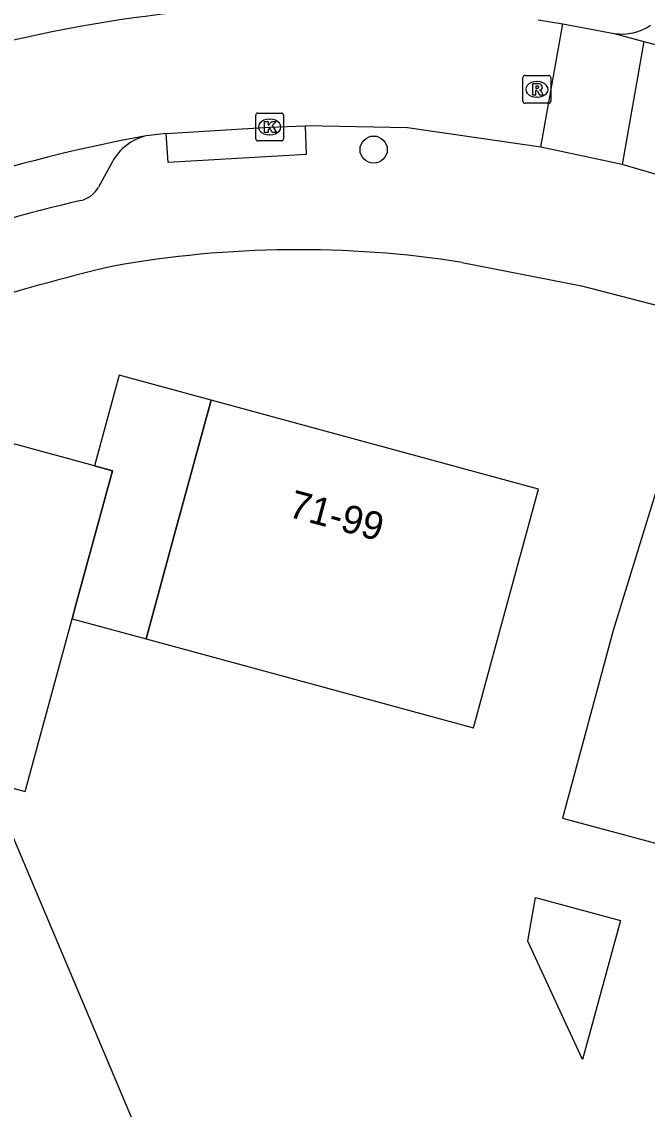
# Model space of a CAD drawing. Extents: x 159718 to 160783, y 383290 to 384030.
# Drawn here: x 159922.65 to 159945.11, y 383489.56 to 383528.64 of the extents above; entities that cross this region are included whole.
import ezdxf

# ---------------------------------------------------------------- set-up
doc = ezdxf.new("R2010")
doc.units = 0
for name, color, linetype in [('IMGEO_Boom', 7, 'Continuous'), ('IMGEO_Kolk', 7, 'Continuous'), ('IMGEO_Pand', 7, 'Continuous'), ('IMGEO_Pand_nummerreeks', 7, 'Continuous'), ('IMGEO_Pand_overbouw', 7, 'Continuous'), ('IMGEO_Rijbaan_lokaal_open', 7, 'Continuous'), ('IMGEO_Rioolput', 7, 'Continuous'), ('IMGEO_Voetpad_open', 7, 'Continuous')]:
    doc.layers.add(name, color=color, linetype=linetype)

msp = doc.modelspace()

# ---------------------------------------------------------------- linework, layer by layer
at = {"layer": 'IMGEO_Boom'}
msp.add_circle((159935.289, 383524.045), 0.489, dxfattribs=at)
at = {"layer": 'IMGEO_Kolk'}
for p, q in [((159931.052, 383524.433), (159931.052, 383525.285)), ((159931.127, 383525.359), (159931.979, 383525.359)), ((159931.54, 383525.139), (159931.565, 383525.139)), ((159932.053, 383525.285), (159932.053, 383524.433)), ((159931.979, 383524.359), (159931.127, 383524.359)), ((159931.563, 383524.579), (159931.538, 383524.579))]:
    msp.add_line(p, q, dxfattribs=at)
for points in [[(159931.052, 383524.433), (159931.052, 383525.285)], [(159931.127, 383525.359), (159931.979, 383525.359)], [(159931.373, 383525.059), (159931.496, 383525.059), (159931.496, 383524.908), (159931.626, 383525.059), (159931.79, 383525.059), (159931.644, 383524.908), (159931.797, 383524.659), (159931.645, 383524.659), (159931.56, 383524.823), (159931.496, 383524.756), (159931.496, 383524.659), (159931.373, 383524.659), (159931.373, 383525.059)], [(159932.053, 383525.285), (159932.053, 383524.433)], [(159931.979, 383524.359), (159931.127, 383524.359)]]:
    msp.add_lwpolyline(points, dxfattribs=at)
for centre, start, end in [((159931.129, 383525.283), 91.552, 178.448), ((159931.129, 383525.283), 91.552, 178.448), ((159931.977, 383525.283), 1.552, 88.448), ((159931.977, 383525.283), 1.552, 88.448), ((159931.129, 383524.435), 181.552, 268.448), ((159931.129, 383524.435), 181.552, 268.448), ((159931.977, 383524.435), 271.552, 358.448), ((159931.977, 383524.435), 271.552, 358.448)]:
    msp.add_arc(centre, 0.0765, start, end, dxfattribs=at)
for centre, major_axis, ratio, start_param, end_param in [((159931.539, 383524.859), (-0.387, 0.002), 0.722429, 4.712389, 7.853982), ((159931.564, 383524.859), (-0.39, 0.002), 0.717154, 1.570796, 4.712389)]:
    msp.add_ellipse(centre, major_axis=major_axis, ratio=ratio, start_param=start_param, end_param=end_param, dxfattribs=at)
at = {"layer": 'IMGEO_Pand'}
for points in [[(159947.34, 383517.97), (159943.89, 383506.772), (159942.075, 383500.022), (159945.413, 383499.124), (159947.297, 383506.13), (159946.624, 383506.311), (159947.53, 383509.285), (159950.94, 383508.186)], [(159927.116, 383506.469), (159938.87, 383503.263), (159939.894, 383507.017), (159941.209, 383511.84), (159929.455, 383515.045), (159928.14, 383510.222), (159927.116, 383506.469)], [(159928.06, 383485.779), (159922.071, 383500), (159921.479, 383499.806), (159921.397, 383500), (159921.233, 383500.388), (159921.49, 383501.331), (159922.767, 383500.983), (159924.46, 383507.191), (159924.595, 383507.685), (159925.91, 383512.508), (159925.264, 383512.684), (159920.154, 383514.078), (159919.784, 383512.719), (159914.757, 383514.09), (159911.522, 383502.229), (159912.026, 383502.092), (159912.907, 383500), (159914.273, 383496.757), (159913.879, 383496.592), (159919.884, 383482.335)], [(159942.795, 383491.355), (159940.826, 383495.598), (159941.102, 383497.174), (159944.157, 383496.343), (159942.795, 383491.355)]]:
    msp.add_lwpolyline(points, dxfattribs=at)
at = {"layer": 'IMGEO_Pand_overbouw'}
msp.add_lwpolyline([(159927.116, 383506.469), (159928.14, 383510.222), (159929.455, 383515.045), (159926.151, 383515.939), (159925.264, 383512.684), (159925.91, 383512.508), (159924.595, 383507.685), (159924.46, 383507.191)], close=True, dxfattribs=at)
at = {"layer": 'IMGEO_Rijbaan_lokaal_open'}
for points in [[(159941.195, 383528.714), (159942.088, 383528.571)], [(159941.289, 383524.129), (159942.088, 383528.571)], [(159942.088, 383528.571), (159943.932, 383528.219)], [(159943.932, 383528.219), (159944.996, 383527.935)], [(159944.996, 383527.935), (159944.209, 383523.515)], [(159944.996, 383527.935), (159948.948, 383526.88), (159988.122, 383514.881)], [(159927.837, 383524.622), (159931.553, 383524.857), (159932.824, 383524.906)], [(159941.289, 383524.129), (159936.506, 383524.828), (159932.824, 383524.906)], [(159927.837, 383524.622), (159927.117, 383524.542)], [(159944.209, 383523.515), (159941.289, 383524.129)], [(159948.518, 383522.212), (159948.414, 383522.259), (159948.238, 383522.339), (159944.209, 383523.515)]]:
    msp.add_lwpolyline(points, dxfattribs=at)
for centre, radius, start, end in [((159933.739, 383478.379), 50.891, 86.0011, 104.2592), ((159937.171, 383469.615), 55.839, 100.3731, 115.2704)]:
    msp.add_arc(centre, radius, start, end, dxfattribs=at)
at = {"layer": 'IMGEO_Rioolput'}
for p, q in [((159940.651, 383525.784), (159940.651, 383526.636)), ((159940.726, 383526.71), (159941.578, 383526.71)), ((159941.652, 383526.636), (159941.652, 383525.784)), ((159941.139, 383526.49), (159941.164, 383526.49)), ((159941.162, 383525.93), (159941.137, 383525.93)), ((159941.578, 383525.71), (159940.726, 383525.71))]:
    msp.add_line(p, q, dxfattribs=at)
for points in [[(159940.651, 383525.784), (159940.651, 383526.636)], [(159940.726, 383526.71), (159941.578, 383526.71)], [(159941.652, 383526.636), (159941.652, 383525.784)], [(159941.24, 383526.408), (159940.988, 383526.41), (159940.988, 383526.01)], [(159941.166, 383526.329), (159941.112, 383526.329), (159941.112, 383526.248)], [(159941.112, 383526.248), (159941.164, 383526.248)], [(159940.988, 383526.01), (159941.112, 383526.01), (159941.112, 383526.172), (159941.123, 383526.172)], [(159941.17, 383526.143), (159941.241, 383526.01), (159941.381, 383526.01), (159941.316, 383526.136)], [(159941.578, 383525.71), (159940.726, 383525.71)]]:
    msp.add_lwpolyline(points, dxfattribs=at)
for centre, radius, start, end in [((159940.728, 383526.634), 0.0765, 91.552, 178.448), ((159940.728, 383526.634), 0.0765, 91.552, 178.448), ((159941.576, 383526.634), 0.0765, 1.552, 88.448), ((159941.576, 383526.634), 0.0765, 1.552, 88.448), ((159941.148, 383526.437), 0.19, 274.7715, 282.9687), ((159941.172, 383526.233), 0.0964, 77.0061, 93.1865), ((159941.186, 383526.29), 0.0378, 276.6634, 79.6772), ((159941.239, 383526.298), 0.109, 350.3612, 89.416), ((159941.237, 383526.298), 0.112, 277.5842, 350.9817), ((159941.122, 383526.119), 0.0533, 26.0293, 88.6989), ((159941.221, 383526.083), 0.108, 29.5134, 73.7905), ((159940.728, 383525.786), 0.0765, 181.552, 268.448), ((159940.728, 383525.786), 0.0765, 181.552, 268.448), ((159941.576, 383525.786), 0.0765, 271.552, 358.448), ((159941.576, 383525.786), 0.0765, 271.552, 358.448)]:
    msp.add_arc(centre, radius, start, end, dxfattribs=at)
for centre, major_axis, ratio, start_param, end_param in [((159941.138, 383526.21), (-0.387, 0.002), 0.722429, 4.712389, 7.853982), ((159941.163, 383526.21), (-0.39, 0.002), 0.717154, 1.570796, 4.712389)]:
    msp.add_ellipse(centre, major_axis=major_axis, ratio=ratio, start_param=start_param, end_param=end_param, dxfattribs=at)
at = {"layer": 'IMGEO_Voetpad_open'}
for points in [[(159932.824, 383524.906), (159932.864, 383523.867), (159927.903, 383523.584), (159927.837, 383524.622)], [(159925.896, 383523.601), (159925.406, 383522.691)], [(159938.467, 383519.994), (159942.759, 383519.15), (159947.34, 383517.97)]]:
    msp.add_lwpolyline(points, dxfattribs=at)
for centre, radius, start, end in [((159944.206, 383530.03), 1.831, 261.3897, 304.1428), ((159927.583, 383522.675), 1.924, 104.0072, 151.2342), ((159924.545, 383523.183), 0.992, 283.2911, 330.2457), ((159936.257, 383472.239), 51.281, 102.9412, 116.4062), ((159932.598, 383482.459), 37.991, 81.1131, 100.0857), ((159940.155, 383458.88), 62.617, 103.1165, 113.31385)]:
    msp.add_arc(centre, radius, start, end, dxfattribs=at)

# ---------------------------------------------------------------- texts
at = {"layer": 'IMGEO_Pand_nummerreeks'}
msp.add_text('71-99', height=1, rotation=344.8989, dxfattribs=at).set_placement((159932.182, 383510.863))

doc.saveas('drawing.dxf')
